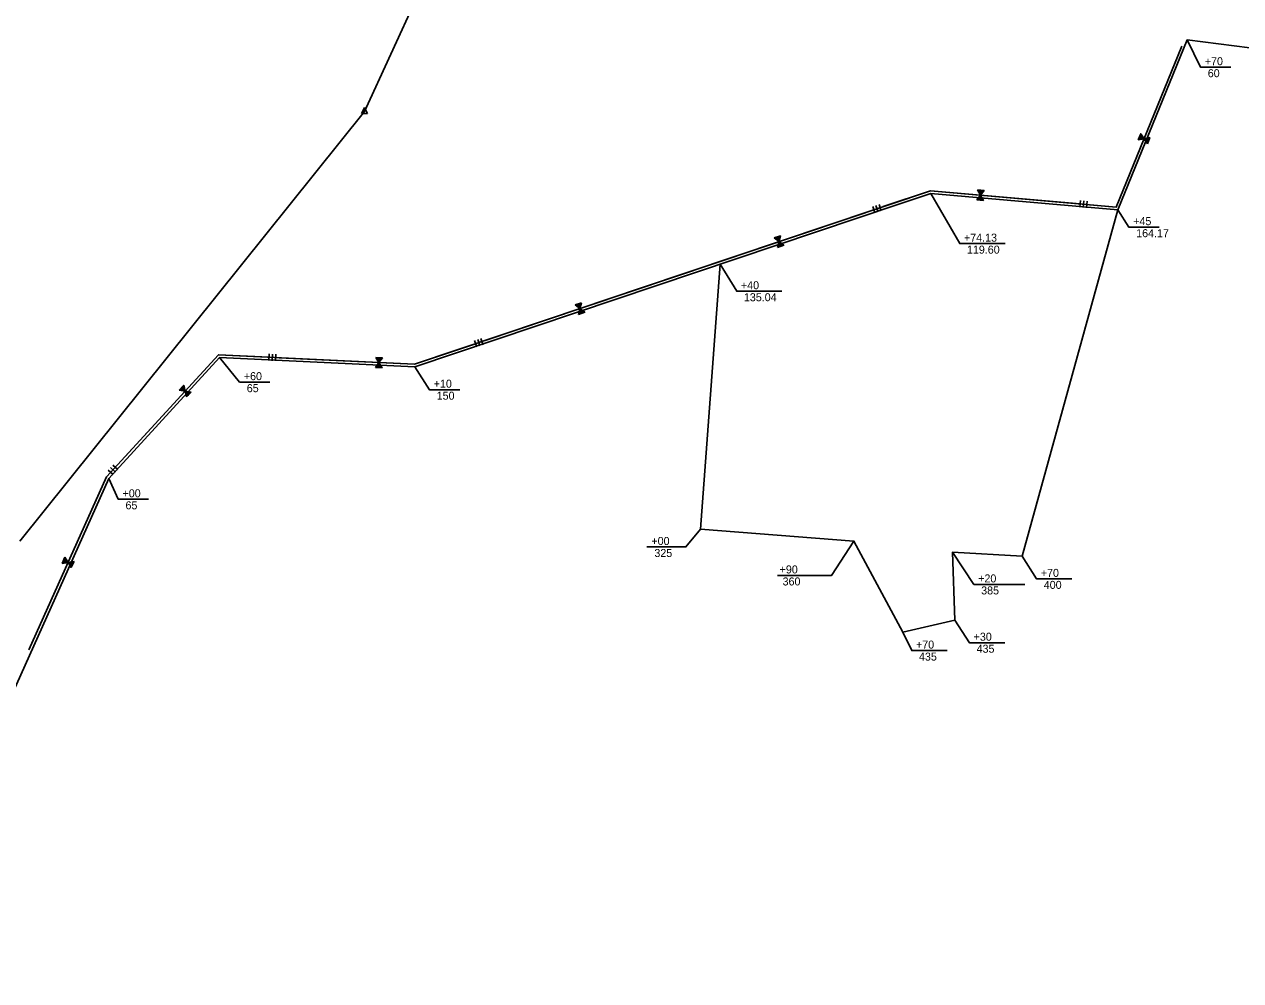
# Model space of a CAD drawing. Extents: x 979729 to 993523, y 1834148 to 1845433.
# Drawn here: x 981483 to 982395, y 1841163 to 1841880 of the extents above; entities that cross this region are included whole.
import ezdxf

# ---------------------------------------------------------------- set-up
doc = ezdxf.new("R2010")
doc.units = 0
for name, color, linetype in [('42', 7, 'Continuous'), ('51', 7, 'Continuous'), ('53', 7, 'Continuous'), ('R_Draft', 7, 'Continuous'), ('S_EXIST_ROW', 7, 'Continuous')]:
    doc.layers.add(name, color=color, linetype=linetype)

msp = doc.modelspace()

# ---------------------------------------------------------------- linework, layer by layer
at = {"layer": '42'}
for p, q in [((982351.3, 1841863.58), (982302.16, 1841742.87)), ((982321.43, 1841796.42), (982319.77, 1841796.09)), ((982321.5, 1841796.18), (982319.82, 1841795.84)), ((982321.3, 1841796.65), (982319.89, 1841796.36)), ((982321.13, 1841796.87), (982320, 1841796.64)), ((982320.95, 1841797.09), (982320.11, 1841796.92)), ((982320.82, 1841797.32), (982320.23, 1841797.2)), ((982320.65, 1841797.54), (982320.34, 1841797.48)), ((982320.52, 1841797.77), (982320.45, 1841797.76)), ((982320.49, 1841797.84), (982323.02, 1841794.11)), ((982323.02, 1841794.11), (982318.6, 1841793.21)), ((982322.95, 1841794.18), (982318.64, 1841793.3)), ((982322.75, 1841794.4), (982318.75, 1841793.58)), ((982322.64, 1841794.63), (982318.87, 1841793.86)), ((982322.47, 1841794.85), (982318.98, 1841794.14)), ((982322.34, 1841795.08), (982319.09, 1841794.42)), ((982322.14, 1841795.29), (982319.21, 1841794.69)), ((982322.04, 1841795.53), (982319.32, 1841794.97)), ((982321.84, 1841795.74), (982319.43, 1841795.25)), ((982321.71, 1841795.97), (982319.55, 1841795.53)), ((982327.43, 1841795.01), (982323.02, 1841794.11)), ((982323.02, 1841794.11), (982325.55, 1841790.38)), ((982323.12, 1841794.11), (982325.59, 1841790.48)), ((982323.41, 1841794.13), (982325.7, 1841790.75)), ((982323.65, 1841794.22), (982325.81, 1841791.03)), ((982323.93, 1841794.26), (982325.93, 1841791.31)), ((982324.18, 1841794.33), (982326.04, 1841791.59)), ((982324.47, 1841794.34), (982326.15, 1841791.87)), ((982324.71, 1841794.44), (982326.27, 1841792.14)), ((982325, 1841794.45), (982326.38, 1841792.42)), ((982325.26, 1841794.52), (982326.49, 1841792.7)), ((982325.55, 1841794.53), (982326.51, 1841793.12)), ((982325.77, 1841794.66), (982326.72, 1841793.26)), ((982326.03, 1841794.73), (982326.83, 1841793.54)), ((982326.3, 1841794.76), (982326.95, 1841793.81)), ((982326.58, 1841794.8), (982327.06, 1841794.09)), ((982326.83, 1841794.87), (982327.17, 1841794.37)), ((982327.11, 1841794.91), (982327.29, 1841794.65)), ((982327.36, 1841794.98), (982327.4, 1841794.93)), ((982162.82, 1841755.14), (981776.02, 1841625)), ((982302.16, 1841742.87), (982162.82, 1841755.14)), ((982200.38, 1841751.83), (982197.56, 1841748.32)), ((982200.41, 1841751.74), (982197.66, 1841748.31)), ((982200.51, 1841751.46), (982197.96, 1841748.28)), ((982200.38, 1841751.83), (982198.22, 1841755.79)), ((982200.67, 1841751.26), (982198.26, 1841748.26)), ((982200.43, 1841751.92), (982198.32, 1841755.78)), ((982200.79, 1841751.01), (982198.56, 1841748.23)), ((982200.57, 1841752.18), (982198.62, 1841755.75)), ((982200.93, 1841750.79), (982198.86, 1841748.2)), ((982200.77, 1841752.34), (982198.92, 1841755.73)), ((982201.03, 1841750.51), (982199.16, 1841748.18)), ((982200.92, 1841752.57), (982199.22, 1841755.7)), ((982201.1, 1841752.77), (982199.51, 1841755.67)), ((982201.25, 1841753.02), (982199.81, 1841755.65)), ((982201.44, 1841753.19), (982200.11, 1841755.62)), ((982203.2, 1841755.35), (982200.38, 1841751.83)), ((982202.54, 1841747.88), (982200.38, 1841751.83)), ((982201.59, 1841753.44), (982200.41, 1841755.6)), ((982201.77, 1841753.64), (982200.71, 1841755.57)), ((982201.91, 1841753.9), (982201.09, 1841755.4)), ((982202.12, 1841754.03), (982201.31, 1841755.52)), ((982202.3, 1841754.23), (982201.61, 1841755.49)), ((982202.46, 1841754.46), (982201.91, 1841755.46)), ((982202.62, 1841754.69), (982202.21, 1841755.44)), ((982202.8, 1841754.88), (982202.51, 1841755.41)), ((982202.96, 1841755.11), (982202.81, 1841755.38)), ((982203.14, 1841755.3), (982203.11, 1841755.36)), ((982121.16, 1841738.49), (982119.57, 1841743.23)), ((982123.53, 1841739.29), (982121.94, 1841744.03)), ((982125.9, 1841740.08), (982124.31, 1841744.82)), ((982201.19, 1841750.31), (982199.46, 1841748.15)), ((982201.29, 1841750.04), (982199.75, 1841748.12)), ((982201.43, 1841749.82), (982200.05, 1841748.1)), ((982201.53, 1841749.53), (982200.46, 1841748.2)), ((982201.71, 1841749.36), (982200.65, 1841748.05)), ((982201.85, 1841749.14), (982200.95, 1841748.02)), ((982201.97, 1841748.89), (982201.25, 1841747.99)), ((982202.09, 1841748.63), (982201.55, 1841747.97)), ((982202.23, 1841748.41), (982201.85, 1841747.94)), ((982202.35, 1841748.16), (982202.15, 1841747.91)), ((982202.49, 1841747.94), (982202.45, 1841747.89)), ((982274.87, 1841742.76), (982275.31, 1841747.74)), ((982277.36, 1841742.54), (982277.8, 1841747.52)), ((982279.85, 1841742.32), (982280.29, 1841747.3)), ((982049.28, 1841716.94), (982045.71, 1841719.7)), ((982049.29, 1841717.04), (982045.81, 1841719.73)), ((982049.32, 1841717.33), (982046.09, 1841719.83)), ((982049.43, 1841717.57), (982046.38, 1841719.92)), ((982049.48, 1841717.84), (982046.66, 1841720.02)), ((982049.57, 1841718.09), (982046.95, 1841720.11)), ((982049.6, 1841718.38), (982047.23, 1841720.21)), ((982049.71, 1841718.61), (982047.52, 1841720.31)), ((982049.74, 1841718.9), (982047.8, 1841720.4)), ((982049.83, 1841719.15), (982048.09, 1841720.5)), ((982049.28, 1841716.94), (982048.11, 1841712.59)), ((982049.35, 1841716.87), (982048.2, 1841712.62)), ((982049.55, 1841716.65), (982048.48, 1841712.72)), ((982049.85, 1841719.45), (982048.5, 1841720.49)), ((982049.99, 1841719.66), (982048.66, 1841720.69)), ((982049.77, 1841716.54), (982048.77, 1841712.81)), ((982050.08, 1841719.91), (982048.94, 1841720.78)), ((982049.98, 1841716.35), (982049.05, 1841712.91)), ((982050.13, 1841720.18), (982049.23, 1841720.88)), ((982050.45, 1841721.29), (982049.28, 1841716.94)), ((982052.84, 1841714.19), (982049.28, 1841716.94)), ((982050.2, 1841716.21), (982049.34, 1841713.01)), ((982050.19, 1841720.45), (982049.51, 1841720.98)), ((982050.4, 1841715.99), (982049.62, 1841713.1)), ((982050.28, 1841720.7), (982049.8, 1841721.07)), ((982050.63, 1841715.87), (982049.91, 1841713.2)), ((982050.33, 1841720.97), (982050.08, 1841721.17)), ((982050.83, 1841715.66), (982050.19, 1841713.29)), ((982050.42, 1841721.22), (982050.36, 1841721.26)), ((982051.05, 1841715.52), (982050.48, 1841713.39)), ((982051.25, 1841715.3), (982050.81, 1841713.65)), ((982051.49, 1841715.21), (982051.05, 1841713.58)), ((982051.71, 1841715.06), (982051.33, 1841713.68)), ((982051.92, 1841714.88), (982051.62, 1841713.77)), ((982052.12, 1841714.7), (982051.9, 1841713.87)), ((982052.35, 1841714.55), (982052.19, 1841713.96)), ((982052.55, 1841714.36), (982052.47, 1841714.06)), ((982052.77, 1841714.22), (982052.76, 1841714.16)), ((981900, 1841666.72), (981896.44, 1841669.47)), ((981900.01, 1841666.82), (981896.53, 1841669.51)), ((981900.04, 1841667.11), (981896.82, 1841669.6)), ((981900.15, 1841667.34), (981897.1, 1841669.7)), ((981900.2, 1841667.61), (981897.39, 1841669.79)), ((981900.29, 1841667.86), (981897.67, 1841669.89)), ((981900.32, 1841668.15), (981897.95, 1841669.99)), ((981900.43, 1841668.39), (981898.24, 1841670.08)), ((981900.46, 1841668.68), (981898.52, 1841670.18)), ((981900.55, 1841668.93), (981898.81, 1841670.27)), ((981900.58, 1841669.22), (981899.23, 1841670.27)), ((981900.72, 1841669.43), (981899.38, 1841670.46)), ((981900.8, 1841669.68), (981899.66, 1841670.56)), ((981900.86, 1841669.95), (981899.95, 1841670.66)), ((981901.18, 1841671.07), (981900, 1841666.72)), ((981900.91, 1841670.23), (981900.23, 1841670.75)), ((981901, 1841670.48), (981900.52, 1841670.85)), ((981901.05, 1841670.75), (981900.8, 1841670.94)), ((981901.14, 1841671), (981901.09, 1841671.04)), ((981900, 1841666.72), (981898.83, 1841662.37)), ((981900.07, 1841666.64), (981898.92, 1841662.4)), ((981900.27, 1841666.43), (981899.21, 1841662.49)), ((981900.5, 1841666.31), (981899.49, 1841662.59)), ((981900.71, 1841666.13), (981899.78, 1841662.69)), ((981903.57, 1841663.96), (981900, 1841666.72)), ((981900.92, 1841665.98), (981900.06, 1841662.78)), ((981901.13, 1841665.77), (981900.35, 1841662.88)), ((981901.35, 1841665.65), (981900.63, 1841662.97)), ((981901.55, 1841665.44), (981900.92, 1841663.07)), ((981901.77, 1841665.29), (981901.2, 1841663.16)), ((981901.97, 1841665.07), (981901.53, 1841663.42)), ((981902.21, 1841664.99), (981901.77, 1841663.36)), ((981902.43, 1841664.84), (981902.05, 1841663.45)), ((981902.64, 1841664.66), (981902.34, 1841663.55)), ((981902.85, 1841664.47), (981902.62, 1841663.64)), ((981903.07, 1841664.33), (981902.91, 1841663.74)), ((981903.28, 1841664.14), (981903.19, 1841663.84)), ((981903.5, 1841663.99), (981903.48, 1841663.93)), ((981822.61, 1841638.04), (981821.01, 1841642.78)), ((981824.98, 1841638.84), (981823.38, 1841643.58)), ((981827.35, 1841639.63), (981825.75, 1841644.37)), ((981628.98, 1841632.14), (981545.02, 1841540.55)), ((981776.02, 1841625), (981628.98, 1841632.14)), ((981666.84, 1841627.8), (981667.08, 1841632.79)), ((981669.34, 1841627.68), (981669.58, 1841632.67)), ((981671.83, 1841627.56), (981672.08, 1841632.55)), ((981749.36, 1841626.3), (981746.68, 1841622.67)), ((981749.4, 1841626.2), (981746.78, 1841622.67)), ((981749.36, 1841626.3), (981747.05, 1841630.16)), ((981749.51, 1841625.93), (981747.08, 1841622.65)), ((981749.41, 1841626.39), (981747.15, 1841630.16)), ((981749.68, 1841625.74), (981747.38, 1841622.64)), ((981749.54, 1841626.65), (981747.45, 1841630.14)), ((981749.8, 1841625.49), (981747.68, 1841622.62)), ((981749.73, 1841626.82), (981747.75, 1841630.13)), ((981749.95, 1841625.27), (981747.98, 1841622.61)), ((981749.88, 1841627.06), (981748.05, 1841630.11)), ((981750.06, 1841625), (981748.28, 1841622.59)), ((981750.05, 1841627.26), (981748.35, 1841630.1)), ((981750.23, 1841624.81), (981748.58, 1841622.58)), ((981750.19, 1841627.52), (981748.65, 1841630.09)), ((981750.34, 1841624.54), (981748.88, 1841622.56)), ((981750.37, 1841627.69), (981748.95, 1841630.07)), ((981750.49, 1841624.32), (981749.18, 1841622.55)), ((981750.51, 1841627.95), (981749.25, 1841630.06)), ((981752.04, 1841629.92), (981749.36, 1841626.3)), ((981751.68, 1841622.43), (981749.36, 1841626.3)), ((981750.68, 1841628.15), (981749.55, 1841630.04)), ((981750.6, 1841624.04), (981749.58, 1841622.67)), ((981750.79, 1841623.88), (981749.78, 1841622.52)), ((981750.81, 1841628.42), (981749.93, 1841629.88)), ((981750.94, 1841623.66), (981750.08, 1841622.51)), ((981751.02, 1841628.56), (981750.15, 1841630.01)), ((981751.07, 1841623.41), (981750.38, 1841622.49)), ((981751.19, 1841628.76), (981750.45, 1841630)), ((981751.19, 1841623.17), (981750.68, 1841622.48)), ((981751.34, 1841629), (981750.75, 1841629.98)), ((981751.35, 1841622.95), (981750.99, 1841622.46)), ((981751.49, 1841629.23), (981751.05, 1841629.97)), ((981751.66, 1841629.43), (981751.35, 1841629.95)), ((981751.81, 1841629.67), (981751.65, 1841629.94)), ((981751.98, 1841629.87), (981751.95, 1841629.92)), ((981751.47, 1841622.7), (981751.28, 1841622.45)), ((981751.62, 1841622.49), (981751.59, 1841622.43)), ((981603.99, 1841604.88), (981599.54, 1841605.57)), ((981603.95, 1841604.97), (981599.61, 1841605.65)), ((981603.84, 1841605.24), (981599.81, 1841605.87)), ((981603.82, 1841605.5), (981600.01, 1841606.09)), ((981603.74, 1841605.77), (981600.22, 1841606.31)), ((981603.69, 1841606.03), (981600.42, 1841606.53)), ((981603.58, 1841606.29), (981600.62, 1841606.75)), ((981603.56, 1841606.55), (981600.82, 1841606.98)), ((981603.45, 1841606.82), (981601.03, 1841607.2)), ((981603.41, 1841607.08), (981601.23, 1841607.42)), ((981603.29, 1841607.35), (981601.6, 1841607.62)), ((981603.31, 1841607.6), (981601.64, 1841607.86)), ((981603.26, 1841607.86), (981601.84, 1841608.08)), ((981603.18, 1841608.13), (981602.04, 1841608.31)), ((981603.09, 1841608.39), (981602.25, 1841608.53)), ((981603.05, 1841608.66), (981602.45, 1841608.75)), ((981602.96, 1841608.92), (981602.65, 1841608.97)), ((981602.92, 1841609.18), (981602.86, 1841609.19)), ((981602.92, 1841609.26), (981603.99, 1841604.88)), ((981603.99, 1841604.88), (981605.07, 1841600.51)), ((981608.45, 1841604.19), (981603.99, 1841604.88)), ((981604.09, 1841604.85), (981605.14, 1841600.58)), ((981604.37, 1841604.76), (981605.34, 1841600.8)), ((981604.62, 1841604.77), (981605.54, 1841601.02)), ((981604.9, 1841604.7), (981605.74, 1841601.24)), ((981605.16, 1841604.68), (981605.95, 1841601.47)), ((981605.44, 1841604.59), (981606.15, 1841601.69)), ((981605.69, 1841604.6), (981606.35, 1841601.91)), ((981605.97, 1841604.51), (981606.56, 1841602.13)), ((981606.23, 1841604.49), (981606.76, 1841602.35)), ((981606.52, 1841604.39), (981606.92, 1841602.73)), ((981606.76, 1841604.43), (981607.17, 1841602.79)), ((981607.03, 1841604.41), (981607.37, 1841603.02)), ((981607.3, 1841604.35), (981607.57, 1841603.24)), ((981607.57, 1841604.29), (981607.77, 1841603.46)), ((981607.83, 1841604.27), (981607.98, 1841603.68)), ((981608.11, 1841604.21), (981608.18, 1841603.9)), ((981608.37, 1841604.19), (981608.38, 1841604.12)), ((981550.09, 1841542.38), (981546.4, 1841545.76)), ((981551.77, 1841544.22), (981548.09, 1841547.6)), ((981553.46, 1841546.07), (981549.78, 1841549.45)), ((981545.02, 1841540.55), (981486.91, 1841411.06)), ((981515.91, 1841477.01), (981512.11, 1841476.37)), ((981515.75, 1841477.24), (981512.23, 1841476.65)), ((981515.62, 1841477.47), (981512.35, 1841476.92)), ((981515.43, 1841477.69), (981512.48, 1841477.2)), ((981515.33, 1841477.93), (981512.6, 1841477.47)), ((981515.14, 1841478.15), (981512.72, 1841477.74)), ((981515.02, 1841478.38), (981512.85, 1841478.02)), ((981514.76, 1841478.85), (981513.09, 1841478.57)), ((981514.82, 1841478.6), (981513.13, 1841478.32)), ((981514.63, 1841479.08), (981513.21, 1841478.84)), ((981514.47, 1841479.3), (981513.34, 1841479.12)), ((981514.31, 1841479.53), (981513.46, 1841479.39)), ((981514.18, 1841479.76), (981513.58, 1841479.66)), ((981514.02, 1841479.99), (981513.71, 1841479.94)), ((981513.9, 1841480.22), (981513.83, 1841480.21)), ((981513.87, 1841480.3), (981516.27, 1841476.48)), ((981520.71, 1841477.23), (981516.27, 1841476.48)), ((981519.04, 1841476.93), (981519.93, 1841475.5)), ((981519.29, 1841476.99), (981520.06, 1841475.77)), ((981519.57, 1841477.02), (981520.18, 1841476.04)), ((981519.85, 1841477.04), (981520.3, 1841476.32)), ((981520.1, 1841477.11), (981520.43, 1841476.59)), ((981520.38, 1841477.13), (981520.55, 1841476.87)), ((981520.64, 1841477.2), (981520.67, 1841477.14)), ((981516.27, 1841476.48), (981511.82, 1841475.73)), ((981516.2, 1841476.55), (981511.86, 1841475.83)), ((981516.01, 1841476.77), (981511.98, 1841476.1)), ((981516.27, 1841476.48), (981518.66, 1841472.66)), ((981516.37, 1841476.48), (981518.7, 1841472.76)), ((981516.66, 1841476.48), (981518.83, 1841473.03)), ((981516.9, 1841476.57), (981518.95, 1841473.3)), ((981517.18, 1841476.59), (981519.07, 1841473.58)), ((981517.43, 1841476.66), (981519.2, 1841473.85)), ((981517.73, 1841476.66), (981519.32, 1841474.13)), ((981517.97, 1841476.75), (981519.44, 1841474.4)), ((981518.26, 1841476.75), (981519.57, 1841474.67)), ((981518.52, 1841476.81), (981519.69, 1841474.95)), ((981518.81, 1841476.81), (981519.72, 1841475.36))]:
    msp.add_line(p, q, dxfattribs=at)
for points in [[(982351.3, 1841863.58), (982302.16, 1841742.87), (982282.56, 1841744.59)], [(982320.49, 1841797.84), (982318.6, 1841793.21)], [(982327.43, 1841795.01), (982325.55, 1841790.38)], [(982275.09, 1841745.25), (982162.82, 1841755.14), (982127.47, 1841743.25)], [(982203.2, 1841755.35), (982198.22, 1841755.79)], [(982202.54, 1841747.88), (982197.56, 1841748.32)], [(982120.36, 1841740.86), (981946.15, 1841682.24)], [(982050.45, 1841721.29), (982045.71, 1841719.7)], [(982052.84, 1841714.19), (982048.11, 1841712.59)], [(981946.15, 1841682.24), (981828.92, 1841642.8)], [(981901.18, 1841671.07), (981896.44, 1841669.47)], [(981903.57, 1841663.96), (981898.83, 1841662.37)], [(981666.96, 1841630.29), (981628.98, 1841632.14), (981553.31, 1841549.6)], [(981821.81, 1841640.41), (981776.02, 1841625), (981674.45, 1841629.93)], [(981752.04, 1841629.92), (981747.05, 1841630.16)], [(981751.68, 1841622.43), (981746.68, 1841622.67)], [(981602.92, 1841609.26), (981599.54, 1841605.57)], [(981608.45, 1841604.19), (981605.07, 1841600.51)], [(981548.24, 1841544.07), (981545.02, 1841540.55), (981486.91, 1841411.06)], [(981513.87, 1841480.3), (981511.82, 1841475.73)], [(981520.71, 1841477.23), (981518.66, 1841472.66)]]:
    msp.add_lwpolyline(points, dxfattribs=at)
at = {"layer": '51'}
for points in [[(982163.06, 1841753.11), (982303.45, 1841740.75), (982355.37, 1841868.28), (982507.91, 1841848.66), (982543.23, 1841925.22), (982652.17, 1841882.37)], [(981377.77, 1841162.96), (981546.71, 1841539.44), (981629.82, 1841630.09), (981776.3, 1841622.99), (982137.58, 1841744.54), (982163.06, 1841753.11)]]:
    msp.add_lwpolyline(points, dxfattribs=at)
at = {"layer": '53'}
msp.add_lwpolyline([(982303.45, 1841740.75), (982231.48, 1841481.16), (982179.37, 1841484.27), (982181.12, 1841433.31), (982142.19, 1841424.12), (982105.5, 1841492.52), (981990.4, 1841501.32), (982005.17, 1841699.99)], dxfattribs=at)
at = {"layer": 'R_Draft'}
for p, q in [((982371.37, 1841847.7), (982388.01, 1841847.7)), ((982317.69, 1841727.8), (982334.33, 1841727.8)), ((982190.8, 1841715.45), (982218.74, 1841715.45)), ((982023.56, 1841679.77), (982051.49, 1841679.77)), ((981650.83, 1841611.61), (981667.47, 1841611.61)), ((981793.21, 1841605.97), (981809.85, 1841605.97)), ((981559.89, 1841523.8), (981576.53, 1841523.8)), ((981950.11, 1841488.06), (981973.43, 1841488.06)), ((982048.14, 1841466.72), (982082.71, 1841466.72)), ((982201.46, 1841459.99), (982233.71, 1841459.99)), ((982248.4, 1841464.14), (982268.94, 1841464.14)), ((982198.04, 1841416.29), (982218.58, 1841416.29)), ((982154.82, 1841410.39), (982175.37, 1841410.39))]:
    msp.add_line(p, q, dxfattribs=at)
for points in [[(982355.37, 1841868.28), (982365.37, 1841847.7), (982371.37, 1841847.7)], [(982163.06, 1841753.11), (982184.8, 1841715.45), (982190.8, 1841715.45)], [(982303.45, 1841740.75), (982311.69, 1841727.8), (982317.69, 1841727.8)], [(982005.17, 1841699.99), (982017.56, 1841679.77), (982023.56, 1841679.77)], [(981629.82, 1841630.09), (981644.83, 1841611.61), (981650.83, 1841611.61)], [(981776.3, 1841622.99), (981787.21, 1841605.97), (981793.21, 1841605.97)], [(981546.71, 1841539.44), (981553.89, 1841523.8), (981559.89, 1841523.8)], [(981990.4, 1841501.32), (981979.43, 1841488.06), (981973.43, 1841488.06)], [(982105.5, 1841492.52), (982088.71, 1841466.72), (982082.71, 1841466.72)], [(982179.37, 1841484.27), (982195.46, 1841459.99), (982201.46, 1841459.99)], [(982231.48, 1841481.16), (982242.4, 1841464.14), (982248.4, 1841464.14)], [(982181.12, 1841433.31), (982192.04, 1841416.29), (982198.04, 1841416.29)], [(982142.19, 1841424.12), (982148.82, 1841410.39), (982154.82, 1841410.39)]]:
    msp.add_lwpolyline(points, dxfattribs=at)
at = {"layer": 'S_EXIST_ROW'}
for p, q in [((981738.4, 1841814.4), (981926.9, 1842223.83)), ((981479.95, 1841492.32), (981738.4, 1841814.4)), ((981738.41, 1841817.43), (981736.16, 1841812.89)), ((981738.4, 1841814.4), (981738.4, 1841814.4)), ((981738.41, 1841817.43), (981740.64, 1841812.89)), ((981736.16, 1841812.89), (981740.64, 1841812.89))]:
    msp.add_line(p, q, dxfattribs=at)
for radius in [0.0768, 0.0384]:
    msp.add_circle((981738.4, 1841814.4), radius, dxfattribs=at)

# ---------------------------------------------------------------- texts
at = {"layer": 'R_Draft'}
for s, p in [('+70', (982368.54, 1841849.2)), (' 60', (982368.54, 1841840.2)), ('+45', (982314.87, 1841729.3)), (' 164.17', (982314.87, 1841720.3)), ('+74.13', (982187.98, 1841716.95)), (' 119.60', (982187.98, 1841707.95)), ('+40', (982020.73, 1841681.27)), (' 135.04', (982020.73, 1841672.27)), ('+60', (981648, 1841613.11)), (' 65', (981648, 1841604.11)), ('+10', (981790.39, 1841607.47)), (' 150', (981790.39, 1841598.47)), ('+00', (981557.06, 1841525.3)), (' 65', (981557.06, 1841516.3)), ('+00', (981953.61, 1841489.56)), (' 325', (981953.61, 1841480.56)), ('+90', (982049.75, 1841468.22)), ('+70', (982245.57, 1841465.64)), (' 360', (982049.75, 1841459.22)), ('+20', (982198.63, 1841461.49)), (' 400', (982245.57, 1841456.64)), (' 385', (982198.63, 1841452.49)), ('+30', (982195.21, 1841417.79)), ('+70', (982152, 1841411.89)), (' 435', (982195.21, 1841408.79)), (' 435', (982152, 1841402.89))]:
    msp.add_text(s, height=6, rotation=360, dxfattribs=at).set_placement(p)

doc.saveas('drawing.dxf')
